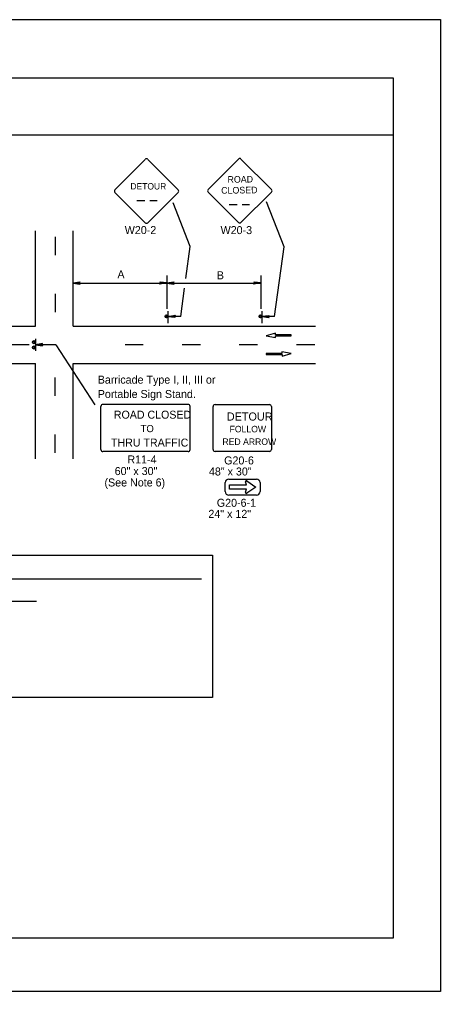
# Model space of a CAD drawing. Extents: x -14145 to -13521, y 30244 to 30661.
# Drawn here: x -13802.23 to -13791.17, y 30451.81 to 30477.31 of the extents above; entities that cross this region are included whole.
import ezdxf

# ---------------------------------------------------------------- set-up
doc = ezdxf.new("R2010")
doc.units = 0
for name, color, linetype in [('1', 7, 'Continuous'), ('10', 7, 'Continuous'), ('2', 7, 'Continuous'), ('61', 7, 'Continuous')]:
    doc.layers.add(name, color=color, linetype=linetype)

msp = doc.modelspace()

# ---------------------------------------------------------------- linework, layer by layer
at = {"layer": '1'}
for p, q in [((-13798.929, 30473.637), (-13799.724, 30472.834)), ((-13798.06, 30472.834), (-13798.863, 30473.637)), ((-13796.479, 30473.646), (-13797.274, 30472.843)), ((-13795.61, 30472.843), (-13796.413, 30473.646)), ((-13799.724, 30472.768), (-13798.929, 30471.973)), ((-13798.863, 30471.973), (-13798.06, 30472.768)), ((-13797.274, 30472.777), (-13796.479, 30471.982)), ((-13796.413, 30471.982), (-13795.61, 30472.777)), ((-13799.152, 30472.561), (-13798.942, 30472.561)), ((-13798.809, 30472.561), (-13798.616, 30472.561)), ((-13795.284, 30471.343), (-13795.746, 30472.521)), ((-13797.744, 30471.35), (-13798.193, 30472.495)), ((-13796.726, 30472.453), (-13796.515, 30472.453)), ((-13796.383, 30472.453), (-13796.19, 30472.453)), ((-13801.807, 30469.265), (-13801.807, 30471.763)), ((-13800.823, 30469.265), (-13800.823, 30471.763)), ((-13801.291, 30471.606), (-13801.291, 30471.126)), ((-13797.859, 30470.513), (-13797.744, 30471.35)), ((-13795.536, 30469.512), (-13795.284, 30471.343)), ((-13798.356, 30470.593), (-13798.356, 30469.719)), ((-13795.89, 30470.593), (-13795.89, 30469.719)), ((-13800.822, 30470.389), (-13798.356, 30470.389)), ((-13798.356, 30470.389), (-13795.89, 30470.389)), ((-13797.996, 30469.518), (-13797.894, 30470.262)), ((-13801.291, 30470.106), (-13801.291, 30469.626)), ((-13798.326, 30469.344), (-13798.326, 30469.656)), ((-13798.326, 30469.344), (-13798.326, 30469.656)), ((-13797.996, 30469.518), (-13798.326, 30469.518)), ((-13795.86, 30469.344), (-13795.86, 30469.656)), ((-13795.86, 30469.344), (-13795.86, 30469.656)), ((-13795.536, 30469.512), (-13795.86, 30469.512)), ((-13813.157, 30469.265), (-13801.807, 30469.265)), ((-13800.823, 30469.265), (-13794.458, 30469.265)), ((-13795.511, 30469.076), (-13795.752, 30469.01)), ((-13795.752, 30469.01), (-13795.509, 30468.964)), ((-13795.511, 30469.031), (-13795.511, 30469.076)), ((-13795.095, 30469.031), (-13795.511, 30469.031)), ((-13795.509, 30468.964), (-13795.509, 30469.009)), ((-13795.509, 30469.009), (-13795.095, 30469.009)), ((-13795.095, 30469.009), (-13795.095, 30469.031)), ((-13801.978, 30468.773), (-13802.458, 30468.773)), ((-13801.806, 30468.929), (-13801.806, 30468.617)), ((-13801.275, 30468.773), (-13801.806, 30468.773)), ((-13801.275, 30468.773), (-13800.246, 30467.2)), ((-13798.978, 30468.773), (-13799.458, 30468.773)), ((-13797.478, 30468.773), (-13797.958, 30468.773)), ((-13795.978, 30468.773), (-13796.458, 30468.773)), ((-13794.478, 30468.773), (-13794.958, 30468.773)), ((-13795.339, 30468.541), (-13795.752, 30468.541)), ((-13795.752, 30468.541), (-13795.752, 30468.519)), ((-13795.752, 30468.519), (-13795.336, 30468.519)), ((-13795.095, 30468.54), (-13795.339, 30468.586)), ((-13795.339, 30468.586), (-13795.339, 30468.541)), ((-13795.336, 30468.474), (-13795.095, 30468.54)), ((-13795.336, 30468.519), (-13795.336, 30468.474)), ((-13813.157, 30468.281), (-13801.807, 30468.281)), ((-13801.807, 30465.779), (-13801.807, 30468.281)), ((-13800.823, 30465.779), (-13800.823, 30468.281)), ((-13800.823, 30468.281), (-13794.458, 30468.281)), ((-13801.291, 30467.435), (-13801.291, 30467.915)), ((-13800.09, 30466.022), (-13800.09, 30467.158)), ((-13797.799, 30467.209), (-13800.039, 30467.209)), ((-13797.748, 30466.022), (-13797.748, 30467.158)), ((-13797.146, 30466.026), (-13797.146, 30467.153)), ((-13797.095, 30467.204), (-13795.667, 30467.204)), ((-13795.616, 30467.153), (-13795.616, 30466.026)), ((-13801.291, 30465.935), (-13801.291, 30466.415)), ((-13797.799, 30465.971), (-13800.039, 30465.971)), ((-13795.667, 30465.975), (-13797.095, 30465.975)), ((-13796.826, 30464.922), (-13796.826, 30465.159)), ((-13796.734, 30465.25), (-13796.006, 30465.25)), ((-13796.27, 30465.099), (-13796.294, 30465.174)), ((-13796.256, 30465.203), (-13796.022, 30465.041)), ((-13795.914, 30465.159), (-13795.914, 30464.922)), ((-13796.714, 30464.983), (-13796.714, 30465.099)), ((-13796.714, 30465.099), (-13796.27, 30465.099)), ((-13796.27, 30464.983), (-13796.714, 30464.983)), ((-13796.294, 30464.907), (-13796.27, 30464.983)), ((-13796.022, 30465.041), (-13796.256, 30464.879)), ((-13796.006, 30464.831), (-13796.734, 30464.831))]:
    msp.add_line(p, q, dxfattribs=at)
for points in [[(-13800.642, 30470.365), (-13800.648, 30470.383), (-13800.822, 30470.389), (-13800.642, 30470.365), (-13800.636, 30470.359), (-13800.822, 30470.389), (-13800.648, 30470.395), (-13800.642, 30470.413), (-13800.822, 30470.389), (-13800.636, 30470.419), (-13800.642, 30470.413)], [(-13798.536, 30470.419), (-13798.53, 30470.407), (-13798.356, 30470.395), (-13798.536, 30470.419), (-13798.542, 30470.425), (-13798.356, 30470.395), (-13798.53, 30470.389), (-13798.536, 30470.377), (-13798.356, 30470.395), (-13798.542, 30470.365), (-13798.536, 30470.377)], [(-13798.176, 30470.365), (-13798.182, 30470.383), (-13798.356, 30470.389), (-13798.176, 30470.365), (-13798.17, 30470.359), (-13798.356, 30470.389), (-13798.182, 30470.395), (-13798.176, 30470.413), (-13798.356, 30470.389), (-13798.17, 30470.419), (-13798.176, 30470.413)], [(-13796.07, 30470.419), (-13796.064, 30470.407), (-13795.89, 30470.395), (-13796.07, 30470.419), (-13796.076, 30470.425), (-13795.89, 30470.395), (-13796.064, 30470.389), (-13796.07, 30470.377), (-13795.89, 30470.395), (-13796.076, 30470.365), (-13796.07, 30470.377)], [(-13798.152, 30469.494), (-13798.158, 30469.506), (-13798.326, 30469.518), (-13798.152, 30469.494), (-13798.14, 30469.488), (-13798.326, 30469.518), (-13798.158, 30469.524), (-13798.152, 30469.536), (-13798.326, 30469.518), (-13798.14, 30469.548), (-13798.152, 30469.536)], [(-13795.686, 30469.488), (-13795.692, 30469.5), (-13795.86, 30469.512), (-13795.686, 30469.488), (-13795.674, 30469.482), (-13795.86, 30469.512), (-13795.692, 30469.518), (-13795.686, 30469.53), (-13795.86, 30469.512), (-13795.674, 30469.542), (-13795.686, 30469.53)], [(-13801.626, 30468.797), (-13801.632, 30468.785), (-13801.806, 30468.773), (-13801.626, 30468.797), (-13801.62, 30468.803), (-13801.806, 30468.773), (-13801.632, 30468.767), (-13801.626, 30468.755), (-13801.806, 30468.773), (-13801.62, 30468.743), (-13801.626, 30468.755)]]:
    msp.add_lwpolyline(points, dxfattribs=at)
for centre in [(-13798.365, 30469.517), (-13795.899, 30469.517), (-13801.847, 30468.84), (-13801.847, 30468.7)]:
    msp.add_circle(centre, 0.0408, dxfattribs=at)
for centre, radius, start, end in [((-13798.896, 30473.605), 0.0465, 45, 135), ((-13796.447, 30473.613), 0.0465, 45, 135), ((-13799.691, 30472.802), 0.0465, 135, 225), ((-13798.093, 30472.802), 0.0465, 315, 45), ((-13797.242, 30472.811), 0.0465, 135, 225), ((-13795.644, 30472.81), 0.0465, 315, 45), ((-13798.896, 30472.007), 0.0465, 225, 315), ((-13796.447, 30472.015), 0.0465, 225, 315), ((-13798.36, 30469.509), 0.0214, 9.521, 4.2501), ((-13795.894, 30469.509), 0.0214, 9.521, 4.2501), ((-13801.847, 30468.84), 0.0214, 355.7499, 350.479), ((-13801.847, 30468.7), 0.0214, 355.7499, 350.479), ((-13800.039, 30467.158), 0.051, 90, 180), ((-13797.799, 30467.158), 0.051, 0, 90), ((-13797.095, 30467.153), 0.051, 90, 180), ((-13795.667, 30467.153), 0.051, 0, 90), ((-13800.039, 30466.022), 0.051, 180, 270), ((-13797.799, 30466.022), 0.051, 270, 0), ((-13797.095, 30466.026), 0.051, 180, 270), ((-13795.667, 30466.026), 0.051, 270, 0), ((-13796.734, 30465.159), 0.091, 90, 180), ((-13796.269, 30465.181), 0.0256, 58.0324, 196.3736), ((-13796.005, 30465.159), 0.091, 0, 90), ((-13796.734, 30464.922), 0.091, 180, 270), ((-13796.269, 30464.9), 0.0253, 162.8549, 302.3344), ((-13796.005, 30464.922), 0.091, 270, 0)]:
    msp.add_arc(centre, radius, start, end, dxfattribs=at)
at = {"layer": '10'}
for p, q in [((-13823.874, 30475.777), (-13792.422, 30475.777)), ((-13792.422, 30475.777), (-13792.422, 30453.207)), ((-13823.874, 30474.277), (-13792.422, 30474.277)), ((-13792.422, 30453.207), (-13823.874, 30453.207))]:
    msp.add_line(p, q, dxfattribs=at)
at = {"layer": '2'}
for p, q in [((-13817.305, 30462.634), (-13797.454, 30462.634)), ((-13813.218, 30462.049), (-13801.781, 30462.049))]:
    msp.add_line(p, q, dxfattribs=at)
msp.add_lwpolyline([(-13817.539, 30463.255), (-13797.162, 30463.255), (-13797.162, 30459.517), (-13817.539, 30459.517)], close=True, dxfattribs=at)
at = {"layer": '61'}
msp.add_lwpolyline([(-13824.174, 30477.307), (-13791.174, 30477.307), (-13791.174, 30451.807), (-13824.174, 30451.807)], close=True, dxfattribs=at)

# ---------------------------------------------------------------- texts
at = {"layer": '1'}
for s, height, p in [('DETOUR', 0.1669, (-13799.317, 30472.846)), ('ROAD CLOSED', 0.20849, (-13799.751, 30466.835)), ('DETOUR', 0.2122, (-13796.784, 30466.785)), ('TO', 0.1871, (-13799.049, 30466.481)), ('FOLLOW', 0.1697, (-13796.713, 30466.477)), ('THRU TRAFFIC', 0.20849, (-13799.825, 30466.103)), ('RED ARROW', 0.1697, (-13796.901, 30466.146))]:
    msp.add_text(s, height=height, dxfattribs=at).set_placement(p)
for s, height, rotation, p in [('ROAD', 0.1735, 0.7566, (-13796.766, 30473.022)), ('CLOSED', 0.1733, 0.7588, (-13796.932, 30472.735))]:
    msp.add_text(s, height=height, rotation=rotation, dxfattribs=at).set_placement(p)
at = {"layer": '2'}
for s, p in [('W20-2', (-13799.465, 30471.677)), ('W20-3', (-13796.949, 30471.676)), ('A', (-13799.657, 30470.515)), ('B', (-13797.048, 30470.491)), ('Barricade Type I, II, III or', (-13800.174, 30467.753)), ('Portable Sign Stand.', (-13800.174, 30467.376)), ('R11-4', (-13799.396, 30465.66)), ('G20-6', (-13796.855, 30465.634)), ('60" x 30"', (-13799.729, 30465.355)), ('48" x 30"', (-13797.255, 30465.344)), ('(See Note 6)', (-13799.997, 30465.056)), ('G20-6-1', (-13797.048, 30464.523)), ('24" x 12"', (-13797.269, 30464.233))]:
    msp.add_text(s, height=0.21, dxfattribs=at).set_placement(p)

doc.saveas('drawing.dxf')
